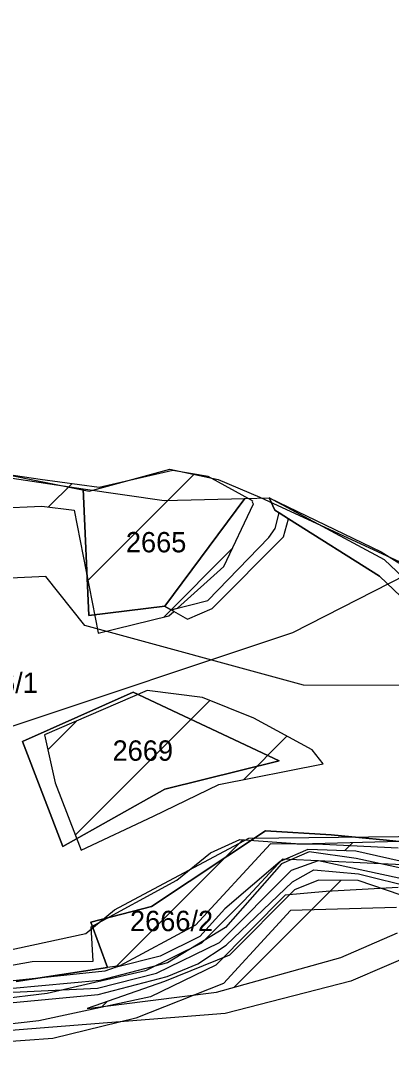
# Model space of a CAD drawing. Extents: x -564810 to -550519, y -1045831 to -1034011.
# Drawn here: x -551270.6 to -551177.6, y -1037181.3 to -1036923 of the extents above; entities that cross this region are included whole.
import ezdxf

# ---------------------------------------------------------------- set-up
doc = ezdxf.new("R2010")
doc.units = 0
for name, color, linetype in [('KN stav', 7, 'Continuous'), ('Lesní porost', 7, 'Continuous'), ('Parcelní čísla', 7, 'Continuous'), ('STG', 7, 'Continuous'), ('vodní toky', 7, 'Continuous'), ('Vrstva 18', 7, 'Continuous'), ('Vrstva 33', 7, 'Continuous'), ('Vrstva 4', 7, 'Continuous')]:
    doc.layers.add(name, color=color, linetype=linetype)

msp = doc.modelspace()

# ---------------------------------------------------------------- linework, layer by layer
at = {"layer": 'KN stav'}
for p, q in [((-551276.13, -1037037.2), (-551254.96, -1037040.31)), ((-551254.96, -1037040.31), (-551253.48, -1037072.13)), ((-551254.96, -1037040.31), (-551234.59, -1037043.3)), ((-551253.48, -1037072.13), (-551254.96, -1037040.31)), ((-551234.59, -1037043.3), (-551214.35, -1037042.78)), ((-551234.43, -1037069.75), (-551214.35, -1037042.78)), ((-551214.35, -1037042.78), (-551234.43, -1037069.75)), ((-551214.35, -1037042.78), (-551208.29, -1037042.62)), ((-551208.29, -1037042.62), (-551206.83, -1037045.7)), ((-551208.29, -1037042.62), (-551180.14, -1037056.11)), ((-551179.34, -1037058.15), (-551208.29, -1037042.62)), ((-551206.83, -1037045.7), (-551208.29, -1037042.62)), ((-551206.83, -1037045.7), (-551205.77, -1037046.36)), ((-551205.77, -1037046.36), (-551206.83, -1037045.7)), ((-551205.77, -1037046.36), (-551203.43, -1037047.84)), ((-551203.43, -1037047.84), (-551205.77, -1037046.36)), ((-551203.43, -1037047.84), (-551180.59, -1037062.22)), ((-551180.59, -1037062.22), (-551203.43, -1037047.84)), ((-551180.14, -1037056.11), (-551163, -1037066.89)), ((-551146.43, -1037089.5), (-551179.34, -1037058.15)), ((-551180.59, -1037062.22), (-551144.47, -1037096.92)), ((-551144.47, -1037096.92), (-551180.59, -1037062.22)), ((-551253.48, -1037072.13), (-551234.43, -1037069.75)), ((-551234.43, -1037069.75), (-551253.48, -1037072.13)), ((-551242.36, -1037091.28), (-551270.16, -1037103.68)), ((-551270.16, -1037103.68), (-551242.36, -1037091.28)), ((-551205.77, -1037108.5), (-551242.36, -1037091.28)), ((-551242.36, -1037091.28), (-551205.77, -1037108.5)), ((-551270.16, -1037103.68), (-551260, -1037129.98)), ((-551260, -1037129.98), (-551270.16, -1037103.68)), ((-551234.43, -1037115.64), (-551205.77, -1037108.5)), ((-551205.77, -1037108.5), (-551234.43, -1037115.64)), ((-551260, -1037129.98), (-551234.43, -1037115.64)), ((-551234.43, -1037115.64), (-551260, -1037129.98)), ((-551209.2, -1037126.07), (-551237.77, -1037144.99)), ((-551237.77, -1037144.99), (-551209.2, -1037126.07)), ((-551192.75, -1037127.03), (-551209.2, -1037126.07)), ((-551209.2, -1037126.07), (-551192.75, -1037127.03)), ((-551178.81, -1037128.42), (-551192.75, -1037127.03)), ((-551192.75, -1037127.03), (-551178.81, -1037128.42)), ((-551207.94, -1037129.36), (-551226.73, -1037149.72)), ((-551194.77, -1037129.5), (-551207.94, -1037129.36)), ((-551175.88, -1037130.41), (-551194.77, -1037129.5)), ((-551160.26, -1037130.39), (-551178.81, -1037128.42)), ((-551178.81, -1037128.42), (-551160.26, -1037130.39)), ((-551204.93, -1037133.17), (-551214.57, -1037143.52)), ((-551173.11, -1037134.71), (-551204.93, -1037133.17)), ((-551204.22, -1037142.2), (-551221.68, -1037159.75)), ((-551193.96, -1037141.24), (-551204.22, -1037142.2)), ((-551175.88, -1037140.29), (-551193.96, -1037141.24)), ((-551237.77, -1037144.99), (-551253.02, -1037148.92)), ((-551253.02, -1037148.92), (-551237.77, -1037144.99)), ((-551214.57, -1037143.52), (-551225.26, -1037154.21)), ((-551202.88, -1037146.06), (-551207.6, -1037151.16)), ((-551176.31, -1037145.3), (-551202.88, -1037146.06)), ((-551253.02, -1037148.92), (-551248.84, -1037160.36)), ((-551248.84, -1037160.36), (-551253.02, -1037148.92)), ((-551226.73, -1037149.72), (-551245.76, -1037159.89)), ((-551207.6, -1037151.16), (-551219.77, -1037164.33)), ((-551225.26, -1037154.21), (-551239.32, -1037161.13)), ((-551248.84, -1037160.36), (-551271.76, -1037163.82)), ((-551271.76, -1037163.82), (-551248.84, -1037160.36)), ((-551245.76, -1037159.89), (-551248.84, -1037160.36)), ((-551221.68, -1037159.75), (-551238.08, -1037167.67)), ((-551239.32, -1037161.13), (-551263.94, -1037166.87)), ((-551219.77, -1037164.33), (-551241.71, -1037173.03)), ((-551263.94, -1037166.87), (-551298.9, -1037170.9)), ((-551238.08, -1037167.67), (-551266.04, -1037173.7)), ((-551241.71, -1037173.03), (-551262.56, -1037178.09)), ((-551266.04, -1037173.7), (-551300, -1037177.37)), ((-551262.56, -1037178.09), (-551288.03, -1037179.95))]:
    msp.add_line(p, q, dxfattribs=at)
at = {"layer": 'Lesní porost'}
for p, q in [((-551265.68, -1037037.97), (-551285.62, -1037035.13)), ((-551253.75, -1037063.28), (-551227.12, -1037036.66)), ((-551232.44, -1037035.73), (-551250.96, -1037039.98)), ((-551223.56, -1037037.28), (-551232.44, -1037035.73)), ((-551250.96, -1037039.98), (-551265.68, -1037037.97)), ((-551263.63, -1037044.88), (-551257.8, -1037039.05)), ((-551219.67, -1037059.79), (-551212.23, -1037044.08)), ((-551294.69, -1037046.01), (-551265.27, -1037044.68)), ((-551265.27, -1037044.68), (-551257.19, -1037045.69)), ((-551234.66, -1037072.48), (-551217.6, -1037055.42)), ((-551231.3, -1037070.26), (-551219.67, -1037059.79)), ((-551232.84, -1037070.66), (-551231.3, -1037070.26)), ((-551251.16, -1037076.49), (-551233.43, -1037072.18)), ((-551233.43, -1037072.18), (-551232.18, -1037071.05)), ((-551232.18, -1037071.05), (-551232.84, -1037070.66)), ((-551238.91, -1037090.86), (-551264.65, -1037101.99)), ((-551224.96, -1037092.63), (-551238.91, -1037090.86)), ((-551256.91, -1037127.14), (-551223.13, -1037093.37)), ((-551212.1, -1037097.82), (-551224.96, -1037092.63)), ((-551263.81, -1037105.76), (-551256.52, -1037098.48)), ((-551197.52, -1037105.74), (-551212.1, -1037097.82)), ((-551264.65, -1037101.99), (-551261.97, -1037114.07)), ((-551214.73, -1037113.25), (-551203.81, -1037102.33)), ((-551194.72, -1037109.26), (-551197.52, -1037105.74)), ((-551220.9, -1037114.48), (-551194.72, -1037109.26)), ((-551237.25, -1037122.4), (-551220.9, -1037114.48)), ((-551255.43, -1037130.95), (-551237.25, -1037122.4)), ((-551246.97, -1037160.37), (-551214.88, -1037128.28)), ((-551189.41, -1037131.09), (-551187.29, -1037128.98)), ((-551217.03, -1037165.23), (-551190.29, -1037138.48)), ((-551195.9, -1037138.47), (-551201.91, -1037140.89)), ((-551185.95, -1037138.49), (-551195.9, -1037138.47)), ((-551163.49, -1037146.23), (-551185.95, -1037138.49)), ((-551201.91, -1037140.89), (-551218.22, -1037157.21)), ((-551190.3, -1037157.83), (-551176.08, -1037151.59)), ((-551218.22, -1037157.21), (-551234.51, -1037163.81)), ((-551221.48, -1037166.46), (-551190.3, -1037157.83)), ((-551234.51, -1037163.81), (-551253.92, -1037170.58)), ((-551253.92, -1037170.58), (-551221.48, -1037166.46)), ((-551250.2, -1037170.11), (-551248.93, -1037168.84))]:
    msp.add_line(p, q, dxfattribs=at)
for points in [[(-551212.44, -1037043.38), (-551212.48, -1037043.36), (-551223.56, -1037037.28)], [(-551257.19, -1037045.69), (-551251.16, -1037076.47), (-551251.16, -1037076.49)], [(-551288.84, -1037162.59), (-551267.76, -1037158.84), (-551252.46, -1037158.69), (-551252.9, -1037150.16), (-551231.47, -1037138.45), (-551223.02, -1037131.61), (-551215.66, -1037128.22), (-551200.48, -1037129.33), (-551175.52, -1037128.66), (-551159.07, -1037129.37), (-551133.63, -1037125.32), (-551123.84, -1037122.6), (-551111.72, -1037119.82), (-551105.9, -1037115.52), (-551101.87, -1037114.09), (-551090.13, -1037112.24), (-551063.01, -1037109.15), (-551058.56, -1037106.26), (-551042.7, -1037100.92), (-551020.96, -1037098.43), (-550991.21, -1037089.55)], [(-551002.07, -1037105.76), (-551020.06, -1037104.6), (-551028.82, -1037107.24), (-551049.89, -1037112.89), (-551071.59, -1037111.67), (-551083.11, -1037114.17), (-551092.53, -1037118.38), (-551101.84, -1037124.48), (-551118.9, -1037126.97), (-551132.13, -1037130.06), (-551148.63, -1037137.77), (-551156.54, -1037137.89), (-551186.52, -1037131.2), (-551198.57, -1037130.74), (-551205.5, -1037133.73), (-551219.4, -1037145.58), (-551225.69, -1037152.52), (-551235.59, -1037157.5), (-551246.88, -1037160.34), (-551249.53, -1037161.25), (-551274.8, -1037163.9)], [(-551261.97, -1037114.07), (-551255.44, -1037130.93), (-551255.43, -1037130.95)]]:
    msp.add_lwpolyline(points, dxfattribs=at)
msp.add_arc((-551212.01, -1037043.63), 0.5, 150.2323, 244.1617, dxfattribs=at)
at = {"layer": 'STG'}
msp.add_lwpolyline([(-552085.98, -1037726.88), (-551997.79, -1037717.69), (-551885.73, -1037708.5), (-551777.34, -1037693.8), (-551650.58, -1037618.46), (-551597.31, -1037544.96), (-551593.63, -1037467.78), (-551597.31, -1037397.95), (-551586.28, -1037311.58), (-551545.87, -1037245.43), (-551516.47, -1037186.63), (-551459.52, -1037149.88), (-551378.69, -1037116.8), (-551273.98, -1037100.26), (-551202.33, -1037076.37), (-551108.64, -1037028.6), (-550987.39, -1036980.82), (-550890.39, -1036925.69), (-550831.6, -1036883.43), (-550758.12, -1036817.27), (-550710.36, -1036749.28), (-550693.82, -1036703.34), (-550693.82, -1036639.03), (-550758.12, -1036504.88)], dxfattribs=at)
at = {"layer": 'vodní toky'}
for p, q in [((-551198.28, -1037131.3), (-551205.17, -1037134.31)), ((-551186.44, -1037133), (-551198.28, -1037131.3)), ((-551205.17, -1037134.31), (-551219.22, -1037150.3)), ((-551156.22, -1037139.61), (-551186.44, -1037133)), ((-551202.45, -1037138.87), (-551197.04, -1037135.87)), ((-551197.04, -1037135.87), (-551185.84, -1037136.83)), ((-551185.84, -1037136.83), (-551156.47, -1037144.13)), ((-551219.03, -1037154.75), (-551202.45, -1037138.87)), ((-551219.22, -1037150.3), (-551233.8, -1037159.12)), ((-551226.19, -1037159.37), (-551219.03, -1037154.75)), ((-551233.8, -1037159.12), (-551250.77, -1037163.57)), ((-551233.88, -1037162.55), (-551226.19, -1037159.37)), ((-551251.16, -1037167.11), (-551233.88, -1037162.55)), ((-551250.77, -1037163.57), (-551272.59, -1037165.6)), ((-551274.26, -1037169.27), (-551251.16, -1037167.11))]:
    msp.add_line(p, q, dxfattribs=at)
at = {"layer": 'Vrstva 18'}
for points in [[(-551295.02, -1037160.53), (-551254.3, -1037151.79), (-551247.05, -1037145.83), (-551213.37, -1037127.92), (-551175.85, -1037127.49), (-551134.07, -1037126.21), (-551102.09, -1037114.7), (-551065.42, -1037107.45), (-551039.42, -1037098.93), (-550986.55, -1037087.84), (-550916.2, -1037039.24), (-550893.17, -1037007.68), (-550874.84, -1036992.34), (-550849.69, -1036969.74), (-550794.26, -1036915.59), (-550757.17, -1036873.81), (-550733.72, -1036829.47), (-550715.38, -1036813.26), (-550679.99, -1036811.99), (-550663.79, -1036800.05), (-550651.86, -1036764.66), (-550656.55, -1036739.93), (-550648.02, -1036714.78), (-550623.29, -1036702.41)], [(-550565.31, -1036749.74), (-550596.01, -1036766.79), (-550607.1, -1036781.71), (-550627.56, -1036803.89), (-550649.31, -1036827.33), (-550671.9, -1036845.24), (-550698.76, -1036849.51), (-550714.11, -1036863.15), (-550725.2, -1036883.61), (-550800.24, -1036957.8), (-550844.58, -1037005.13), (-550862.06, -1037021.33), (-550866.75, -1037035.82), (-550868.88, -1037055.44), (-550876.13, -1037076.33), (-550889.35, -1037085.71), (-550985.28, -1037117.69), (-551028.34, -1037124.93), (-551094, -1037136.45), (-551131.95, -1037150.09), (-551160.94, -1037152.22), (-551187.8, -1037163.73), (-551219.35, -1037171.83), (-551273.07, -1037176.1)], [(-551573.32, -1037065.01), (-551536.77, -1037066.07), (-551453.2, -1037078.78), (-551439.87, -1037082.19), (-551426.12, -1037089.55), (-551403.85, -1037074.73), (-551396.17, -1037063.22), (-551396.17, -1037063), (-551362.6, -1037053.52), (-551343.41, -1037046.48), (-551294.8, -1037035.18), (-551275.41, -1037036.46), (-551253.45, -1037040.94), (-551233.2, -1037035.4), (-551221.04, -1037037.96), (-551210.6, -1037042.43), (-551172.23, -1037060.13), (-551006.09, -1037028.09), (-550944.89, -1036957.86), (-550845.44, -1036962.33)], [(-550883.32, -1037000.55), (-550910.88, -1037009.95), (-550959.61, -1037054.61), (-551137.26, -1037089.76), (-551199.66, -1037089.55), (-551254.51, -1037074.62), (-551264.32, -1037062.34), (-551310.43, -1037064.47), (-551365.29, -1037078.32), (-551384.87, -1037097.65), (-551384.01, -1037106.57), (-551396.58, -1037111.47), (-551414.82, -1037123.07), (-551527.46, -1037102.3), (-551595.92, -1037105.11), (-551624.49, -1037081.66), (-551731.5, -1037001.5)]]:
    msp.add_lwpolyline(points, dxfattribs=at)
at = {"layer": 'Vrstva 33'}
msp.add_lwpolyline([(-551292.1, -1037167.39), (-551251.3, -1037165.51), (-551236.52, -1037161.74), (-551220.73, -1037154.06), (-551202.63, -1037135.95), (-551195.92, -1037133.53), (-551156.8, -1037141.94), (-551146.8, -1037141.21), (-551129.7, -1037133.82), (-551118.1, -1037131.64), (-551093.18, -1037124.68), (-551081.34, -1037117), (-551072.07, -1037114.68), (-551050.48, -1037115.41), (-551029.52, -1037110.91), (-551019.82, -1037107.58), (-551002.72, -1037109.32)], dxfattribs=at)
at = {"layer": 'Vrstva 4'}
for p, q in [((-551206.73, -1037050.3), (-551205.77, -1037046.36)), ((-551204.69, -1037052.34), (-551203.43, -1037047.84)), ((-551208.33, -1037052.56), (-551206.73, -1037050.3)), ((-551223.69, -1037068.29), (-551208.33, -1037052.56)), ((-551222.6, -1037070.33), (-551204.69, -1037052.34)), ((-551234.43, -1037069.75), (-551232.85, -1037070.66)), ((-551232.84, -1037070.66), (-551223.69, -1037068.29)), ((-551232.84, -1037070.66), (-551228.78, -1037073.02)), ((-551228.78, -1037073.02), (-551222.6, -1037070.33))]:
    msp.add_line(p, q, dxfattribs=at)

# ---------------------------------------------------------------- texts
at = {"layer": 'Parcelní čísla'}
for s, p in [('2665', (-551244.22, -1037056.26)), ('2666/1', (-551287.16, -1037091.51)), ('2669', (-551247.56, -1037108.49)), ('2666/2', (-551243.19, -1037151.2))]:
    msp.add_text(s, height=5.1, dxfattribs=at).set_placement(p)

doc.saveas('drawing.dxf')
